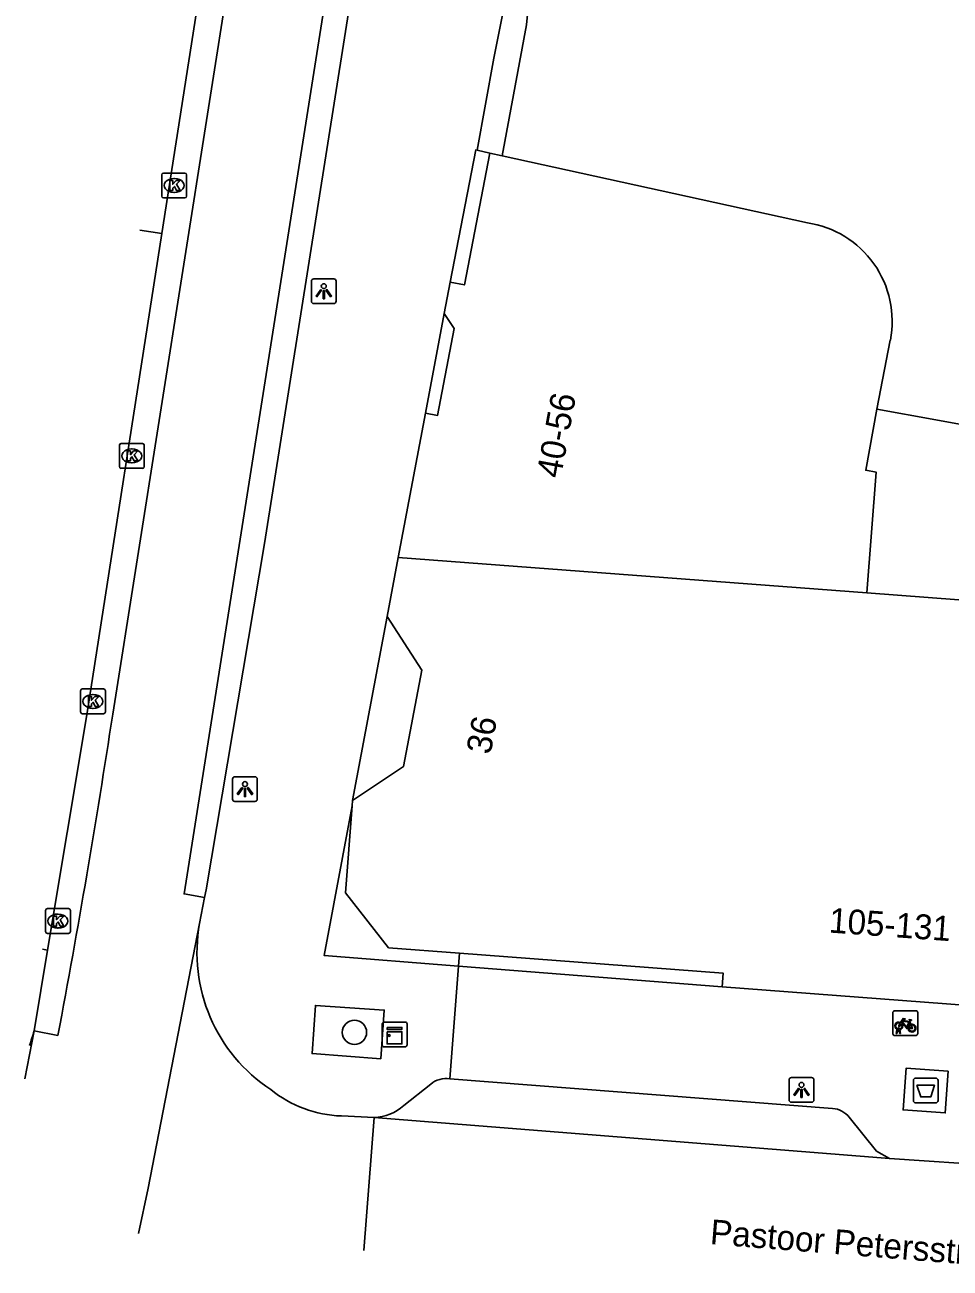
# Model space of a CAD drawing. Extents: x 160861 to 161308, y 384024 to 384878.
# Drawn here: x 161103.2 to 161140.4, y 384032.5 to 384082.5 of the extents above; entities that cross this region are included whole.
import ezdxf

# ---------------------------------------------------------------- set-up
doc = ezdxf.new("R2010")
doc.units = 0
for name, color, linetype in [('IMGEO_Afval_apart_plaats', 7, 'Continuous'), ('IMGEO_Boom', 7, 'Continuous'), ('IMGEO_Erf', 7, 'Continuous'), ('IMGEO_Fietsenrek', 7, 'Continuous'), ('IMGEO_Fietspad_gesloten', 7, 'Continuous'), ('IMGEO_Fietspad_open', 7, 'Continuous'), ('IMGEO_Hek', 7, 'Continuous'), ('IMGEO_Kast', 7, 'Continuous'), ('IMGEO_Kolk', 7, 'Continuous'), ('IMGEO_Lichtpunt', 7, 'Continuous'), ('IMGEO_Openbare_ruimte_label', 7, 'Continuous'), ('IMGEO_Pand', 7, 'Continuous'), ('IMGEO_Pand_nummerreeks', 7, 'Continuous'), ('IMGEO_Pand_overbouw', 7, 'Continuous'), ('IMGEO_Rijbaan_lokaal_open', 7, 'Continuous'), ('IMGEO_Voetpad_gesloten', 7, 'Continuous'), ('IMGEO_Voetpad_open', 7, 'Continuous')]:
    doc.layers.add(name, color=color, linetype=linetype)

msp = doc.modelspace()

# ---------------------------------------------------------------- linework, layer by layer
at = {"layer": 'IMGEO_Afval_apart_plaats'}
for p, q in [((161139.009, 384040.153), (161139.799, 384040.153)), ((161139.799, 384040.153), (161139.009, 384040.153)), ((161138.909, 384039.253), (161138.909, 384040.053)), ((161138.909, 384040.053), (161138.909, 384039.253)), ((161139.899, 384040.053), (161139.899, 384039.253)), ((161139.899, 384039.253), (161139.899, 384040.053)), ((161139.799, 384039.153), (161139.009, 384039.153)), ((161139.009, 384039.153), (161139.799, 384039.153))]:
    msp.add_line(p, q, dxfattribs=at)
msp.add_lwpolyline([(161139.052, 384039.867), (161139.756, 384039.867), (161139.607, 384039.397), (161139.201, 384039.397), (161139.052, 384039.867)], dxfattribs=at)
for centre, start, end in [((161139.009, 384040.053), 90, 180), ((161139.009, 384040.053), 90, 180), ((161139.799, 384040.053), 0, 90), ((161139.799, 384040.053), 360, 90), ((161139.009, 384039.253), 180, 270), ((161139.009, 384039.253), 180, 270), ((161139.799, 384039.253), 270, 0), ((161139.799, 384039.253), 270, 0)]:
    msp.add_arc(centre, 0.1, start, end, dxfattribs=at)
at = {"layer": 'IMGEO_Boom'}
msp.add_circle((161116.421, 384041.993), 0.489, dxfattribs=at)
at = {"layer": 'IMGEO_Erf'}
msp.add_lwpolyline([(161121.872, 384077.38), (161121.352, 384077.495)], dxfattribs=at)
at = {"layer": 'IMGEO_Fietsenrek'}
for p, q in [((161138.082, 384041.94), (161138.082, 384042.781)), ((161138.082, 384042.781), (161138.082, 384041.94)), ((161138.157, 384042.865), (161138.998, 384042.865)), ((161138.998, 384042.865), (161138.157, 384042.865)), ((161139.082, 384042.79), (161139.082, 384041.949)), ((161139.082, 384041.949), (161139.082, 384042.79)), ((161138.209, 384041.949), (161138.248, 384042.109)), ((161138.278, 384042.097), (161138.243, 384041.949)), ((161138.32, 384042.121), (161138.319, 384042.125)), ((161138.361, 384041.949), (161138.327, 384042.091)), ((161138.351, 384042.132), (161138.352, 384042.125)), ((161138.359, 384042.095), (161138.394, 384041.949)), ((161138.769, 384042.414), (161138.805, 384042.319)), ((161139.007, 384041.865), (161138.166, 384041.865)), ((161138.166, 384041.865), (161139.007, 384041.865)), ((161138.243, 384041.949), (161138.209, 384041.949)), ((161138.394, 384041.949), (161138.361, 384041.949))]:
    msp.add_line(p, q, dxfattribs=at)
for points in [[(161138.416, 384042.339), (161138.364, 384042.249), (161138.324, 384042.224), (161138.325, 384042.271), (161138.38, 384042.365)], [(161138.395, 384042.391), (161138.49, 384042.555), (161138.576, 384042.541), (161138.578, 384042.532), (161138.522, 384042.521), (161138.495, 384042.476), (161138.751, 384042.435)], [(161138.691, 384042.147), (161138.641, 384042.147), (161138.45, 384042.398), (161138.431, 384042.366)], [(161138.738, 384042.41), (161138.481, 384042.451), (161138.464, 384042.422), (161138.631, 384042.202), (161138.738, 384042.41)], [(161138.786, 384042.312), (161138.756, 384042.389), (161138.647, 384042.171), (161138.69, 384042.171)], [(161138.72, 384042.171), (161138.84, 384042.17), (161138.796, 384042.284)], [(161138.816, 384042.291), (161138.871, 384042.146), (161138.721, 384042.146)], [(161138.751, 384042.435), (161138.776, 384042.484), (161138.77, 384042.488), (161138.747, 384042.492), (161138.735, 384042.499), (161138.734, 384042.502), (161138.736, 384042.507), (161138.831, 384042.492), (161138.833, 384042.482), (161138.823, 384042.469), (161138.811, 384042.463), (161138.797, 384042.469), (161138.769, 384042.414)]]:
    msp.add_lwpolyline(points, dxfattribs=at)
for centre, radius, start, end in [((161138.16, 384042.787), 0.0779, 92.4484, 184.2845), ((161138.16, 384042.787), 0.0779, 92.4484, 184.2845), ((161139.004, 384042.787), 0.0779, 2.4484, 94.2845), ((161139.004, 384042.787), 0.0779, 2.4484, 94.2845), ((161138.322, 384042.25), 0.159, 62.6766, 242.1369), ((161138.322, 384042.25), 0.129, 63.3192, 238.903), ((161138.302, 384042.121), 0.0499, 12.8025, 158.6934), ((161138.322, 384042.25), 0.159, 253.9967, 271.7867), ((161138.302, 384042.121), 0.0174, 12.8025, 163.4502), ((161138.322, 384042.25), 0.129, 253.415, 269.0204), ((161138.322, 384042.25), 0.129, 283.6043, 43.4302), ((161138.322, 384042.25), 0.159, 283.5766, 46.6042), ((161138.849, 384042.166), 0.159, 113.3408, 178.3217), ((161138.849, 384042.166), 0.159, 187.0065, 105.7708), ((161138.849, 384042.166), 0.129, 113.923, 177.9556), ((161138.849, 384042.166), 0.129, 188.6715, 104.5883), ((161138.16, 384041.943), 0.0779, 182.4484, 274.2845), ((161138.16, 384041.943), 0.0779, 182.4484, 274.2845), ((161139.004, 384041.943), 0.0779, 272.4484, 4.2845), ((161139.004, 384041.943), 0.0779, 272.4484, 4.2845)]:
    msp.add_arc(centre, radius, start, end, dxfattribs=at)
at = {"layer": 'IMGEO_Fietspad_gesloten'}
for points in [[(161110.393, 384047.415), (161109.564, 384047.564), (161116.482, 384091.339), (161122.797, 384133.458), (161124.195, 384142.785), (161126.322, 384157.442), (161128.16, 384170.784)], [(161121.567, 384152.354), (161112.414, 384091.035), (161106.696, 384054.799)], [(161110.192, 384046.38), (161110.393, 384047.415)], [(161104.491, 384041.874), (161103.532, 384042.053)]]:
    msp.add_lwpolyline(points, dxfattribs=at)
msp.add_arc((160735.879, 384111.41), 375.113, 349.31716, 351.31998, dxfattribs=at)
at = {"layer": 'IMGEO_Fietspad_open'}
for points in [[(161129.156, 384170.412), (161125.557, 384145.161), (161123.782, 384133.28), (161122.357, 384123.74), (161117.44, 384091.02), (161112.803, 384061.669), (161110.455, 384047.735), (161110.393, 384047.415)], [(161108.674, 384074.147), (161111.419, 384091.74)], [(161104.074, 384045.306), (161105.652, 384054.776), (161108.674, 384074.147)], [(161103.532, 384042.053), (161104.074, 384045.306)]]:
    msp.add_lwpolyline(points, dxfattribs=at)
at = {"layer": 'IMGEO_Hek'}
msp.add_lwpolyline([(161122.358, 384077.273), (161123.345, 384082.536), (161123.571, 384084.865)], dxfattribs=at)
at = {"layer": 'IMGEO_Kast'}
for p, q in [((161117.538, 384041.481), (161117.538, 384042.322)), ((161117.538, 384042.322), (161117.538, 384041.481)), ((161117.613, 384042.406), (161118.454, 384042.406)), ((161118.454, 384042.406), (161117.613, 384042.406)), ((161118.538, 384042.331), (161118.538, 384041.49)), ((161118.538, 384041.49), (161118.538, 384042.331)), ((161118.463, 384041.406), (161117.622, 384041.406)), ((161117.622, 384041.406), (161118.463, 384041.406))]:
    msp.add_line(p, q, dxfattribs=at)
for points in [[(161117.733, 384042.196), (161118.333, 384042.196), (161118.333, 384042.111), (161117.733, 384042.111), (161117.733, 384042.196)], [(161117.733, 384042.021), (161118.333, 384042.021), (161118.333, 384041.532), (161117.733, 384041.532), (161117.733, 384042.021)]]:
    msp.add_lwpolyline(points, dxfattribs=at)
msp.add_circle((161117.817, 384041.87), 0.0377, dxfattribs=at)
for centre, start, end in [((161117.616, 384042.328), 92.4484, 184.2845), ((161117.616, 384042.328), 92.4484, 184.2845), ((161118.46, 384042.328), 2.4484, 94.2845), ((161118.46, 384042.328), 2.4484, 94.2845), ((161117.616, 384041.484), 182.4484, 274.2845), ((161117.616, 384041.484), 182.4484, 274.2845), ((161118.46, 384041.484), 272.4484, 4.2845), ((161118.46, 384041.484), 272.4484, 4.2845)]:
    msp.add_arc(centre, 0.0779, start, end, dxfattribs=at)
at = {"layer": 'IMGEO_Kolk'}
for p, q in [((161108.668, 384075.65), (161108.668, 384076.502)), ((161108.743, 384076.576), (161109.595, 384076.576)), ((161109.156, 384076.356), (161109.181, 384076.356)), ((161109.669, 384076.502), (161109.669, 384075.65)), ((161109.179, 384075.796), (161109.154, 384075.796)), ((161109.595, 384075.576), (161108.743, 384075.576)), ((161106.962, 384064.767), (161106.962, 384065.619)), ((161107.037, 384065.693), (161107.889, 384065.693)), ((161107.963, 384065.619), (161107.963, 384064.767)), ((161107.45, 384065.473), (161107.475, 384065.473)), ((161107.889, 384064.693), (161107.037, 384064.693)), ((161107.473, 384064.913), (161107.448, 384064.913)), ((161105.397, 384054.887), (161105.397, 384055.739)), ((161105.472, 384055.813), (161106.324, 384055.813)), ((161105.885, 384055.593), (161105.91, 384055.593)), ((161106.398, 384055.739), (161106.398, 384054.887)), ((161106.324, 384054.813), (161105.472, 384054.813)), ((161105.908, 384055.033), (161105.883, 384055.033)), ((161103.99, 384046.048), (161103.99, 384046.9)), ((161104.065, 384046.974), (161104.917, 384046.974)), ((161104.478, 384046.754), (161104.503, 384046.754)), ((161104.991, 384046.9), (161104.991, 384046.048)), ((161104.501, 384046.194), (161104.476, 384046.194)), ((161104.917, 384045.974), (161104.065, 384045.974))]:
    msp.add_line(p, q, dxfattribs=at)
for points in [[(161108.668, 384075.65), (161108.668, 384076.502)], [(161108.743, 384076.576), (161109.595, 384076.576)], [(161108.989, 384076.276), (161109.112, 384076.276), (161109.112, 384076.125), (161109.242, 384076.276), (161109.406, 384076.276), (161109.26, 384076.125), (161109.413, 384075.876), (161109.261, 384075.876), (161109.176, 384076.04), (161109.112, 384075.973), (161109.112, 384075.876), (161108.989, 384075.876), (161108.989, 384076.276)], [(161109.669, 384076.502), (161109.669, 384075.65)], [(161109.595, 384075.576), (161108.743, 384075.576)], [(161106.962, 384064.767), (161106.962, 384065.619)], [(161107.037, 384065.693), (161107.889, 384065.693)], [(161107.963, 384065.619), (161107.963, 384064.767)], [(161107.283, 384065.393), (161107.406, 384065.393), (161107.406, 384065.242), (161107.536, 384065.393), (161107.7, 384065.393), (161107.554, 384065.242), (161107.707, 384064.993), (161107.555, 384064.993), (161107.47, 384065.157), (161107.406, 384065.09), (161107.406, 384064.993), (161107.283, 384064.993), (161107.283, 384065.393)], [(161107.889, 384064.693), (161107.037, 384064.693)], [(161105.397, 384054.887), (161105.397, 384055.739)], [(161105.472, 384055.813), (161106.324, 384055.813)], [(161106.398, 384055.739), (161106.398, 384054.887)], [(161105.718, 384055.513), (161105.841, 384055.513), (161105.841, 384055.362), (161105.971, 384055.513), (161106.135, 384055.513), (161105.989, 384055.362), (161106.142, 384055.113), (161105.99, 384055.113), (161105.905, 384055.277), (161105.841, 384055.21), (161105.841, 384055.113), (161105.718, 384055.113), (161105.718, 384055.513)], [(161106.324, 384054.813), (161105.472, 384054.813)], [(161103.99, 384046.048), (161103.99, 384046.9)], [(161104.065, 384046.974), (161104.917, 384046.974)], [(161104.311, 384046.674), (161104.434, 384046.674), (161104.434, 384046.523), (161104.564, 384046.674), (161104.728, 384046.674), (161104.582, 384046.523), (161104.735, 384046.274), (161104.583, 384046.274), (161104.498, 384046.438), (161104.434, 384046.371), (161104.434, 384046.274), (161104.311, 384046.274), (161104.311, 384046.674)], [(161104.991, 384046.9), (161104.991, 384046.048)], [(161104.917, 384045.974), (161104.065, 384045.974)]]:
    msp.add_lwpolyline(points, dxfattribs=at)
for centre, start, end in [((161108.745, 384076.5), 91.552, 178.448), ((161108.745, 384076.5), 91.552, 178.448), ((161109.593, 384076.5), 1.552, 88.448), ((161109.593, 384076.5), 1.552, 88.448), ((161108.745, 384075.652), 181.552, 268.448), ((161108.745, 384075.652), 181.552, 268.448), ((161109.593, 384075.652), 271.552, 358.448), ((161109.593, 384075.652), 271.552, 358.448), ((161107.039, 384065.617), 91.552, 178.448), ((161107.039, 384065.617), 91.552, 178.448), ((161107.887, 384065.617), 1.552, 88.448), ((161107.887, 384065.617), 1.552, 88.448), ((161107.039, 384064.769), 181.552, 268.448), ((161107.039, 384064.769), 181.552, 268.448), ((161107.887, 384064.769), 271.552, 358.448), ((161107.887, 384064.769), 271.552, 358.448), ((161105.474, 384055.737), 91.552, 178.448), ((161105.474, 384055.737), 91.552, 178.448), ((161106.322, 384055.737), 1.552, 88.448), ((161106.322, 384055.737), 1.552, 88.448), ((161105.474, 384054.889), 181.552, 268.448), ((161105.474, 384054.889), 181.552, 268.448), ((161106.322, 384054.889), 271.552, 358.448), ((161106.322, 384054.889), 271.552, 358.448), ((161104.067, 384046.898), 91.552, 178.448), ((161104.067, 384046.898), 91.552, 178.448), ((161104.915, 384046.898), 1.552, 88.448), ((161104.915, 384046.898), 1.552, 88.448), ((161104.067, 384046.05), 181.552, 268.448), ((161104.067, 384046.05), 181.552, 268.448), ((161104.915, 384046.05), 271.552, 358.448), ((161104.915, 384046.05), 271.552, 358.448)]:
    msp.add_arc(centre, 0.0765, start, end, dxfattribs=at)
for centre, major_axis, ratio, start_param, end_param in [((161109.155, 384076.076), (-0.387, 0.002), 0.722429, 4.712389, 7.853982), ((161109.18, 384076.076), (-0.39, 0.002), 0.717154, 1.570796, 4.712389), ((161107.449, 384065.193), (-0.387, 0.002), 0.722429, 4.712389, 7.853982), ((161107.474, 384065.193), (-0.39, 0.002), 0.717154, 1.570796, 4.712389), ((161105.884, 384055.313), (-0.387, 0.002), 0.722429, 4.712389, 7.853982), ((161105.909, 384055.313), (-0.39, 0.002), 0.717154, 1.570796, 4.712389), ((161104.477, 384046.474), (-0.387, 0.002), 0.722429, 4.712389, 7.853982), ((161104.502, 384046.474), (-0.39, 0.002), 0.717154, 1.570796, 4.712389)]:
    msp.add_ellipse(centre, major_axis=major_axis, ratio=ratio, start_param=start_param, end_param=end_param, dxfattribs=at)
at = {"layer": 'IMGEO_Lichtpunt'}
for p, q in [((161114.688, 384072.225), (161114.688, 384071.418)), ((161114.688, 384072.225), (161114.688, 384071.418)), ((161115.59, 384072.32), (161114.782, 384072.32)), ((161115.59, 384072.32), (161114.782, 384072.32)), ((161115.684, 384071.418), (161115.684, 384072.225)), ((161115.684, 384071.418), (161115.684, 384072.225)), ((161114.782, 384071.324), (161115.59, 384071.324)), ((161114.782, 384071.324), (161115.59, 384071.324)), ((161111.516, 384052.186), (161111.516, 384051.379)), ((161111.516, 384052.186), (161111.516, 384051.379)), ((161112.418, 384052.281), (161111.61, 384052.281)), ((161112.418, 384052.281), (161111.61, 384052.281)), ((161112.512, 384051.379), (161112.512, 384052.186)), ((161112.512, 384051.379), (161112.512, 384052.186)), ((161111.61, 384051.285), (161112.418, 384051.285)), ((161111.61, 384051.285), (161112.418, 384051.285)), ((161133.908, 384040.082), (161133.908, 384039.275)), ((161133.908, 384040.082), (161133.908, 384039.275)), ((161134.81, 384040.177), (161134.002, 384040.177)), ((161134.81, 384040.177), (161134.002, 384040.177)), ((161134.904, 384039.275), (161134.904, 384040.082)), ((161134.904, 384039.275), (161134.904, 384040.082)), ((161134.002, 384039.181), (161134.81, 384039.181)), ((161134.002, 384039.181), (161134.81, 384039.181))]:
    msp.add_line(p, q, dxfattribs=at)
for points in [[(161115.062, 384071.889), (161115.101, 384071.861), (161114.913, 384071.599), (161114.875, 384071.626), (161115.062, 384071.889)], [(161115.164, 384071.841), (161115.211, 384071.841), (161115.211, 384071.519), (161115.164, 384071.519), (161115.164, 384071.841)], [(161115.274, 384071.861), (161115.312, 384071.888), (161115.499, 384071.626), (161115.46, 384071.598), (161115.274, 384071.861)], [(161111.89, 384051.85), (161111.929, 384051.822), (161111.741, 384051.56), (161111.703, 384051.587), (161111.89, 384051.85)], [(161111.992, 384051.802), (161112.039, 384051.802), (161112.039, 384051.48), (161111.992, 384051.48), (161111.992, 384051.802)], [(161112.102, 384051.822), (161112.14, 384051.849), (161112.327, 384051.587), (161112.288, 384051.559), (161112.102, 384051.822)], [(161134.282, 384039.746), (161134.321, 384039.718), (161134.133, 384039.456), (161134.095, 384039.483), (161134.282, 384039.746)], [(161134.384, 384039.698), (161134.431, 384039.698), (161134.431, 384039.376), (161134.384, 384039.376), (161134.384, 384039.698)], [(161134.494, 384039.718), (161134.532, 384039.745), (161134.719, 384039.483), (161134.68, 384039.455), (161134.494, 384039.718)]]:
    msp.add_lwpolyline(points, dxfattribs=at)
for centre in [(161115.187, 384072.023), (161112.015, 384051.984), (161134.407, 384039.88)]:
    msp.add_circle(centre, 0.0994, dxfattribs=at)
for centre, start, end in [((161114.782, 384072.225), 90, 180), ((161114.782, 384072.225), 90, 180), ((161115.59, 384072.225), 0, 90), ((161115.59, 384072.225), 0, 90), ((161114.782, 384071.418), 180, 270), ((161114.782, 384071.418), 180, 270), ((161115.59, 384071.418), 270, 0), ((161115.59, 384071.418), 270, 360), ((161111.61, 384052.186), 90, 180), ((161111.61, 384052.186), 90, 180), ((161112.418, 384052.186), 0, 90), ((161112.418, 384052.186), 0, 90), ((161111.61, 384051.379), 180, 270), ((161111.61, 384051.379), 180, 270), ((161112.418, 384051.379), 270, 0), ((161112.418, 384051.379), 270, 360), ((161134.002, 384040.082), 90, 180), ((161134.002, 384040.082), 90, 180), ((161134.81, 384040.082), 0, 90), ((161134.81, 384040.082), 0, 90), ((161134.002, 384039.275), 180, 270), ((161134.002, 384039.275), 180, 270), ((161134.81, 384039.275), 270, 0), ((161134.81, 384039.275), 270, 360)]:
    msp.add_arc(centre, 0.0946, start, end, dxfattribs=at)
at = {"layer": 'IMGEO_Pand'}
for points in [[(161120.267, 384072.18), (161120.847, 384072.071), (161121.872, 384077.38)], [(161134.643, 384074.573), (161122.358, 384077.273), (161121.872, 384077.38)], [(161120.03, 384070.92), (161120.267, 384072.18)], [(161119.275, 384066.912), (161119.767, 384066.821), (161120.426, 384070.323), (161120.03, 384070.92)], [(161137.041, 384059.677), (161137.408, 384064.54), (161136.992, 384064.616), (161137.441, 384067.075), (161137.98, 384069.856)], [(161118.18, 384061.103), (161119.275, 384066.912)], [(161117.732, 384058.725), (161118.18, 384061.103)], [(161118.18, 384061.103), (161137.041, 384059.677)], [(161143.21, 384059.211), (161137.041, 384059.677)], [(161117.732, 384058.725), (161119.135, 384056.567), (161118.39, 384052.687), (161116.339, 384051.327)], [(161116.323, 384051.109), (161116.058, 384047.608), (161117.792, 384045.395), (161120.645, 384045.179)], [(161116.323, 384051.109), (161116.339, 384051.327)], [(161120.645, 384045.179), (161131.253, 384044.378), (161131.212, 384043.825)], [(161131.212, 384043.825), (161146.612, 384042.661)]]:
    msp.add_lwpolyline(points, dxfattribs=at)
msp.add_arc((161134.052, 384070.616), 4.001, 349.0471, 81.5072, dxfattribs=at)
at = {"layer": 'IMGEO_Pand_overbouw'}
msp.add_lwpolyline([(161139.812, 384066.642), (161137.441, 384067.075), (161136.992, 384064.616), (161137.408, 384064.54), (161137.041, 384059.677), (161143.21, 384059.211), (161144.73, 384065.745)], close=True, dxfattribs=at)
at = {"layer": 'IMGEO_Rijbaan_lokaal_open'}
for points in [[(161107.731, 384033.904), (161108.123, 384035.73), (161110.192, 384046.38)], [(161103.532, 384042.053), (161103.161, 384040.129)], [(161117.214, 384038.568), (161115.899, 384038.63)], [(161117.214, 384038.568), (161116.803, 384033.209)], [(161137.944, 384036.915), (161117.214, 384038.568)], [(161142.332, 384036.619), (161137.944, 384036.915)]]:
    msp.add_lwpolyline(points, dxfattribs=at)
for centre, radius, start, end in [((161116.689, 384045.202), 6.603, 169.723, 236.608), ((161098.332, 384043.404), 5.372, 338.8098, 345.4373), ((160966.805, 384067.427), 139.061, 348.67901, 348.67926), ((161116.082, 384043.47), 4.844, 231.3212, 267.8319)]:
    msp.add_arc(centre, radius, start, end, dxfattribs=at)
at = {"layer": 'IMGEO_Voetpad_gesloten'}
msp.add_lwpolyline([(161140.313, 384040.433), (161140.191, 384038.75), (161138.496, 384038.873), (161138.618, 384040.556), (161140.313, 384040.433)], dxfattribs=at)
at = {"layer": 'IMGEO_Voetpad_open'}
for points in [[(161121.352, 384077.495), (161122.025, 384081.206), (161122.783, 384084.986)], [(161120.267, 384072.18), (161121.303, 384077.505), (161121.352, 384077.495)], [(161108.674, 384074.147), (161107.783, 384074.281)], [(161119.275, 384066.912), (161120.03, 384070.92)], [(161116.339, 384051.327), (161117.732, 384058.725)], [(161120.605, 384044.661), (161115.208, 384045.087), (161116.323, 384051.109)], [(161103.867, 384045.347), (161104.074, 384045.306)], [(161120.645, 384045.179), (161120.605, 384044.661)], [(161120.258, 384040.124), (161120.605, 384044.661)], [(161131.212, 384043.825), (161120.605, 384044.661)], [(161117.483, 384040.926), (161114.715, 384041.14), (161114.847, 384043.082), (161117.619, 384042.893), (161117.483, 384040.926)], [(161120.258, 384040.124), (161135.655, 384038.929)], [(161118.404, 384039.051), (161119.488, 384039.911)], [(161136.33, 384038.575), (161137.42, 384037.217), (161137.944, 384036.915)]]:
    msp.add_lwpolyline(points, dxfattribs=at)
for centre, radius, start, end in [((161120.11, 384039.161), 0.974, 81.2601, 129.6653), ((161117.127, 384040.489), 1.923, 272.582, 311.6008), ((161135.608, 384038.018), 0.912, 37.6328, 87.0182)]:
    msp.add_arc(centre, radius, start, end, dxfattribs=at)

# ---------------------------------------------------------------- texts
at = {"layer": 'IMGEO_Openbare_ruimte_label'}
msp.add_text('Pastoor Petersstraat', height=1, rotation=355.4695, dxfattribs=at).set_placement((161130.704, 384033.475))
at = {"layer": 'IMGEO_Pand_nummerreeks'}
for s, rotation, p in [('40-56', 79.5495, (161124.72, 384064.26)), ('36', 79.6125, (161121.895, 384053.146)), ('105-131', 355.9205, (161135.487, 384046.013))]:
    msp.add_text(s, height=1, rotation=rotation, dxfattribs=at).set_placement(p)

doc.saveas('drawing.dxf')
